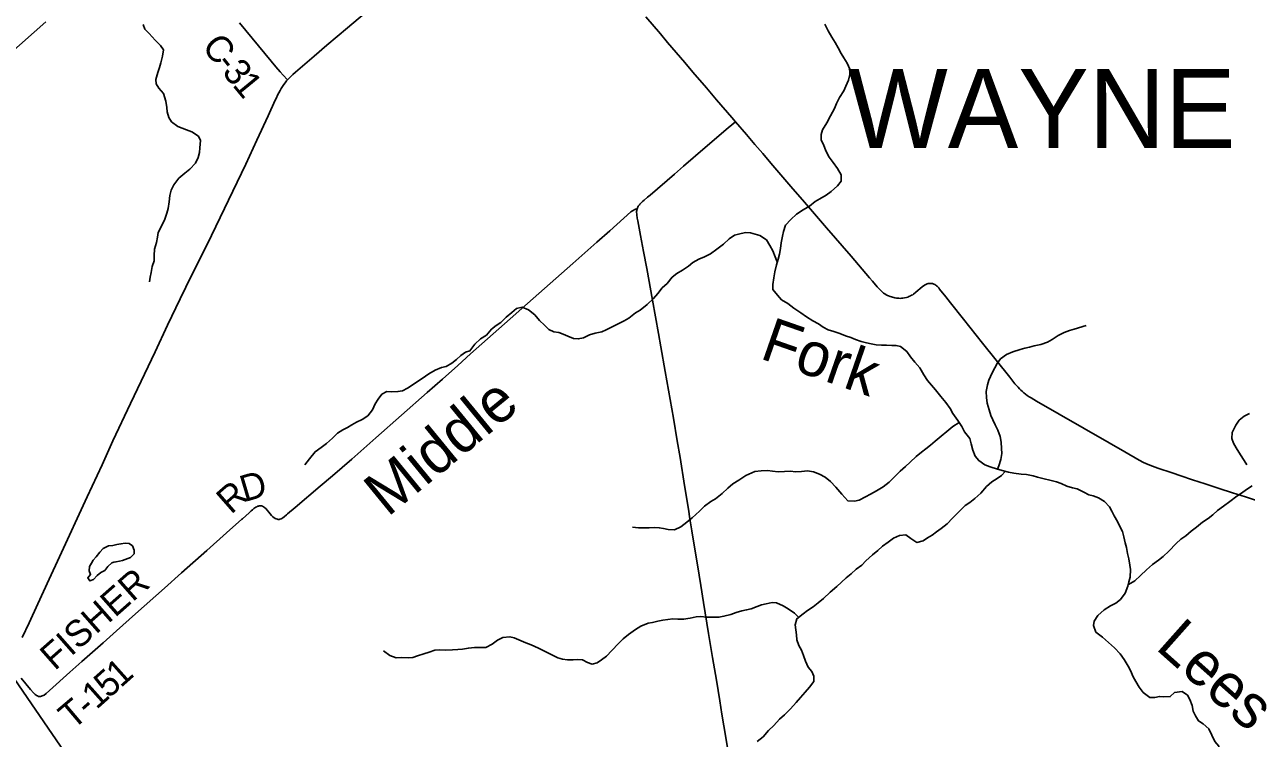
# Model space of a CAD drawing. Extents: x 1442749 to 1756758, y 235267 to 677782.
# Drawn here: x 1637496 to 1651408, y 509678 to 517799 of the extents above; entities that cross this region are included whole.
import ezdxf

# ---------------------------------------------------------------- set-up
doc = ezdxf.new("R2010")
doc.units = 0
for name, color, linetype in [('GM_X_County_Road', 7, 'Continuous'), ('GM_X_County_Road_Text', 7, 'Continuous'), ('GM_X_Minor_Lake', 7, 'Continuous'), ('GM_X_Minor_River', 7, 'Continuous'), ('GM_X_Minor_River_Text', 7, 'Continuous'), ('GM_X_State_Route', 7, 'Continuous'), ('GM_X_Township', 7, 'Continuous'), ('GM_X_Township_Road', 7, 'Continuous'), ('GM_X_Township_Road_Text', 7, 'Continuous'), ('GM_X_Township_Text', 7, 'Continuous')]:
    doc.layers.add(name, color=color, linetype=linetype)

msp = doc.modelspace()

# ---------------------------------------------------------------- linework, layer by layer
at = {"layer": 'GM_X_County_Road'}
for points in [[(1637739, 517831), (1637308, 517447)], [(1640492, 517171), (1640441, 517224), (1640406, 517259), (1640356, 517316), (1640304, 517380), (1640159, 517558), (1639945, 517819)], [(1645589, 516693), (1645547, 516742), (1645376, 516941), (1645260, 517079), (1645106, 517258), (1645014, 517365), (1644818, 517594), (1644735, 517692), (1644568, 517886)], [(1644472, 515704), (1644475, 515715), (1644479, 515723), (1644483, 515731), (1644487, 515737), (1644491, 515742), (1644496, 515748), (1644503, 515756), (1644513, 515766), (1644532, 515785), (1644552, 515802), (1644590, 515834), (1644620, 515859), (1644897, 516096), (1645000, 516186), (1645246, 516399), (1645507, 516623), (1645589, 516693)], [(1651690, 512330), (1651397, 512427), (1651250, 512473), (1651097, 512523), (1650938, 512574), (1650794, 512621), (1650660, 512665), (1650561, 512698), (1650399, 512753), (1650338, 512775), (1650289, 512795), (1650236, 512819), (1650187, 512845), (1650021, 512939), (1649845, 513040), (1649276, 513366), (1649017, 513516), (1648955, 513552), (1648933, 513566), (1648911, 513581), (1648891, 513596), (1648872, 513610), (1648856, 513625), (1648839, 513641), (1648822, 513657), (1648807, 513673), (1648772, 513713), (1648713, 513787), (1648559, 513983), (1648402, 514176), (1648185, 514448), (1648039, 514633), (1647985, 514700), (1647914, 514790), (1647904, 514802), (1647897, 514810), (1647890, 514818), (1647880, 514826), (1647872, 514833), (1647860, 514840), (1647848, 514846), (1647840, 514849), (1647832, 514852), (1647818, 514854), (1647801, 514855), (1647792, 514854), (1647784, 514852), (1647771, 514848), (1647759, 514843), (1647750, 514838), (1647741, 514833), (1647717, 514814), (1647644, 514753), (1647616, 514732), (1647608, 514726), (1647595, 514719), (1647582, 514712), (1647565, 514704), (1647552, 514699), (1647538, 514694), (1647513, 514689), (1647495, 514686), (1647479, 514685), (1647465, 514684), (1647451, 514685), (1647439, 514686), (1647422, 514688), (1647403, 514691), (1647393, 514693), (1647378, 514696), (1647365, 514700), (1647350, 514705), (1647333, 514712), (1647320, 514718), (1647307, 514725), (1647290, 514736), (1647277, 514745), (1647260, 514759), (1647245, 514773), (1647236, 514781), (1647203, 514817), (1647150, 514880), (1647115, 514919), (1646906, 515163), (1646625, 515488), (1646377, 515777), (1646220, 515958), (1645994, 516222), (1645900, 516331), (1645812, 516433), (1645714, 516548), (1645589, 516693)], [(1645534, 509358), (1645479, 509691), (1645436, 509954), (1645411, 510106), (1645373, 510342), (1645330, 510598), (1645284, 510873), (1645227, 511226), (1645196, 511417), (1645158, 511653), (1645114, 511922), (1645093, 512042), (1645072, 512178), (1645055, 512288), (1645011, 512557), (1644960, 512874), (1644927, 513065), (1644885, 513320), (1644791, 513853), (1644742, 514131), (1644715, 514283), (1644645, 514664), (1644580, 515025), (1644544, 515219), (1644510, 515399), (1644478, 515567), (1644473, 515596), (1644467, 515633), (1644466, 515646), (1644465, 515659), (1644465, 515672), (1644466, 515683), (1644468, 515692), (1644470, 515700), (1644472, 515704)]]:
    msp.add_lwpolyline(points, dxfattribs=at)
at = {"layer": 'GM_X_Minor_Lake'}
for points in [[(1638514, 511683), (1638538, 511687), (1638578, 511695), (1638611, 511701), (1638703, 511736), (1638746, 511779), (1638745, 511821), (1638727, 511868), (1638687, 511896), (1638643, 511901), (1638595, 511891), (1638546, 511884), (1638502, 511874), (1638452, 511869), (1638391, 511839), (1638353, 511798)], [(1638353, 511798), (1638312, 511746), (1638279, 511706), (1638261, 511674), (1638236, 511635), (1638234, 511586), (1638249, 511544), (1638216, 511504), (1638240, 511470), (1638281, 511486), (1638323, 511533), (1638364, 511565), (1638412, 511590), (1638445, 511634), (1638490, 511678), (1638514, 511683)]]:
    msp.add_lwpolyline(points, dxfattribs=at)
at = {"layer": 'GM_X_Minor_River'}
for points in [[(1638847, 517800), (1638866, 517747), (1638914, 517695), (1638983, 517622), (1639043, 517561), (1639079, 517510), (1639068, 517440), (1639049, 517364), (1639034, 517310), (1639013, 517252), (1638990, 517174), (1638996, 517124), (1639027, 517074), (1639079, 517015), (1639104, 516928), (1639117, 516856), (1639120, 516804), (1639138, 516743), (1639171, 516691)], [(1646534, 514393), (1646472, 514430), (1646398, 514473), (1646336, 514518), (1646255, 514573), (1646185, 514624), (1646113, 514669), (1646070, 514719), (1646014, 514786), (1646015, 514840), (1646026, 514917), (1646039, 514987), (1646058, 515067), (1646075, 515129), (1646091, 515187), (1646102, 515253), (1646111, 515317), (1646124, 515393), (1646137, 515443), (1646158, 515517), (1646219, 515582), (1646284, 515640), (1646361, 515691), (1646432, 515734), (1646498, 515784), (1646551, 515815), (1646622, 515859), (1646681, 515900), (1646752, 515965), (1646795, 516017), (1646793, 516089), (1646750, 516160), (1646703, 516229), (1646657, 516289), (1646618, 516362), (1646591, 516433), (1646567, 516485), (1646566, 516547), (1646581, 516601), (1646632, 516679), (1646671, 516761), (1646716, 516842), (1646741, 516902), (1646776, 516968), (1646823, 517044), (1646848, 517096), (1646877, 517166), (1646892, 517232), (1646892, 517290), (1646861, 517360), (1646824, 517419), (1646792, 517469), (1646761, 517532), (1646725, 517595), (1646686, 517655), (1646646, 517726), (1646609, 517802)], [(1639171, 516691), (1639243, 516640), (1639339, 516599), (1639403, 516578), (1639477, 516529), (1639502, 516479), (1639493, 516396), (1639488, 516342), (1639474, 516286), (1639443, 516222), (1639380, 516155), (1639321, 516109), (1639254, 516050), (1639195, 515974), (1639168, 515915), (1639153, 515855), (1639144, 515782), (1639133, 515708), (1639118, 515654), (1639095, 515584), (1639060, 515513), (1639019, 515435), (1639011, 515379), (1638998, 515321), (1638977, 515243), (1638972, 515171), (1638973, 515112), (1638950, 515048), (1638938, 514980), (1638927, 514924), (1638918, 514872)], [(1646066, 515098), (1646041, 515155), (1646014, 515226), (1645982, 515284), (1645943, 515349), (1645869, 515398), (1645813, 515416), (1645761, 515431), (1645707, 515432), (1645656, 515422), (1645580, 515403), (1645517, 515360), (1645454, 515302), (1645379, 515245), (1645306, 515191), (1645237, 515158), (1645175, 515129), (1645106, 515091), (1645055, 515052), (1644986, 515005), (1644924, 514967), (1644871, 514924), (1644812, 514852), (1644757, 514804), (1644706, 514741), (1644657, 514683), (1644584, 514614), (1644507, 514551), (1644454, 514519), (1644375, 514460), (1644325, 514428), (1644254, 514395), (1644195, 514366), (1644120, 514328), (1644068, 514303), (1643993, 514288), (1643929, 514268), (1643860, 514235), (1643800, 514222), (1643746, 514228), (1643682, 514253), (1643630, 514278), (1643578, 514294), (1643524, 514305), (1643466, 514330), (1643416, 514380), (1643360, 514431), (1643305, 514496), (1643235, 514553), (1643163, 514584), (1643097, 514568), (1643044, 514523), (1642981, 514469), (1642918, 514410), (1642866, 514375), (1642813, 514333), (1642756, 514267), (1642689, 514222), (1642622, 514165), (1642567, 514089), (1642516, 514074), (1642464, 514034), (1642413, 513990), (1642360, 513949), (1642295, 513908), (1642243, 513896), (1642170, 513869), (1642098, 513826), (1642025, 513772), (1641972, 513737), (1641921, 513703), (1641856, 513662), (1641800, 513632), (1641748, 513623), (1641675, 513622), (1641621, 513626), (1641564, 513593), (1641524, 513539), (1641487, 513483), (1641458, 513418), (1641405, 513350), (1641340, 513305), (1641275, 513275), (1641223, 513244), (1641172, 513214), (1641122, 513187), (1641061, 513151), (1641004, 513094), (1640933, 513032), (1640872, 512987), (1640805, 512939), (1640740, 512860), (1640687, 512790)], [(1650587, 510202), (1650540, 510156), (1650466, 510151), (1650416, 510157), (1650363, 510144), (1650307, 510144), (1650232, 510202), (1650186, 510264), (1650149, 510325), (1650119, 510379), (1650086, 510450), (1650060, 510502), (1650015, 510575), (1649968, 510640), (1649906, 510709), (1649837, 510772), (1649769, 510829), (1649691, 510888), (1649666, 510964), (1649675, 511014), (1649714, 511078), (1649787, 511141), (1649858, 511187), (1649920, 511218), (1649975, 511261), (1650028, 511331), (1650057, 511409), (1650070, 511461), (1650085, 511513), (1650086, 511599), (1650078, 511649), (1650067, 511720), (1650052, 511784), (1650041, 511852), (1650027, 511903), (1650012, 511973), (1649997, 512031), (1649967, 512090), (1649938, 512146), (1649902, 512209), (1649875, 512262), (1649849, 512312), (1649792, 512373), (1649724, 512416), (1649662, 512438), (1649612, 512449), (1649556, 512480), (1649480, 512517), (1649426, 512531), (1649364, 512550), (1649296, 512577), (1649244, 512596), (1649170, 512616), (1649106, 512631), (1649030, 512650), (1648980, 512667), (1648904, 512680), (1648843, 512684), (1648759, 512697), (1648699, 512708), (1648641, 512721), (1648573, 512742), (1648489, 512769), (1648427, 512791), (1648359, 512840), (1648318, 512891), (1648294, 512957), (1648275, 513028), (1648258, 513092), (1648198, 513167), (1648167, 513226), (1648120, 513296), (1648066, 513373), (1648035, 513430), (1647985, 513498), (1647928, 513567), (1647869, 513644), (1647821, 513695), (1647778, 513749), (1647734, 513816), (1647689, 513895), (1647631, 513960), (1647584, 514018), (1647540, 514079), (1647469, 514138), (1647419, 514149), (1647369, 514149), (1647308, 514152), (1647252, 514151), (1647192, 514157), (1647136, 514168), (1647080, 514179), (1647020, 514193), (1646956, 514218), (1646902, 514239), (1646844, 514257), (1646778, 514286), (1646710, 514307), (1646646, 514326), (1646588, 514357), (1646534, 514393)], [(1648573, 512741), (1648587, 512778), (1648610, 512853), (1648621, 512918), (1648620, 512978), (1648613, 513050), (1648603, 513112), (1648578, 513185), (1648547, 513247), (1648521, 513302), (1648498, 513352), (1648479, 513417), (1648457, 513491), (1648448, 513555), (1648445, 513626), (1648458, 513702), (1648473, 513754), (1648514, 513839), (1648543, 513893), (1648571, 513945), (1648608, 513997), (1648675, 514044), (1648748, 514076), (1648832, 514103), (1648883, 514118), (1648937, 514130), (1648992, 514143), (1649066, 514160), (1649141, 514185), (1649197, 514217), (1649262, 514260), (1649333, 514294), (1649393, 514317), (1649444, 514332), (1649581, 514375)], [(1651410, 512792), (1651382, 512842), (1651341, 512906), (1651291, 512983), (1651258, 513039), (1651242, 513092), (1651244, 513160), (1651285, 513242), (1651324, 513297), (1651380, 513345), (1651443, 513373)], [(1648136, 513272), (1648064, 513227), (1647998, 513171), (1647933, 513116), (1647862, 513060), (1647809, 513015), (1647758, 512973), (1647707, 512934), (1647649, 512884), (1647577, 512821), (1647527, 512773), (1647466, 512720), (1647399, 512655), (1647338, 512593), (1647271, 512540), (1647196, 512494), (1647127, 512459), (1647070, 512426), (1647000, 512390), (1646945, 512377), (1646871, 512382), (1646802, 512457), (1646734, 512538), (1646673, 512603), (1646613, 512649), (1646545, 512684), (1646479, 512711), (1646411, 512722), (1646341, 512715), (1646272, 512713), (1646216, 512718), (1646150, 512715), (1646078, 512710), (1646013, 512718), (1645955, 512725), (1645883, 512724), (1645810, 512715), (1645709, 512668), (1645630, 512616), (1645560, 512573), (1645503, 512527), (1645440, 512464), (1645361, 512405), (1645308, 512373), (1645237, 512320), (1645180, 512264), (1645099, 512189), (1645038, 512140), (1644969, 512086), (1644898, 512051), (1644824, 512056), (1644772, 512066), (1644722, 512075), (1644666, 512078), (1644609, 512076), (1644539, 512073), (1644485, 512076), (1644417, 512082)], [(1648662, 512716), (1648620, 512671), (1648568, 512635), (1648509, 512598), (1648448, 512544), (1648383, 512467), (1648316, 512409), (1648257, 512362), (1648206, 512330), (1648117, 512241), (1648062, 512184), (1648001, 512120), (1647932, 512067), (1647879, 512029), (1647829, 511990), (1647776, 511960), (1647725, 511925), (1647653, 511909), (1647585, 511954), (1647529, 511995), (1647459, 511988), (1647388, 511955), (1647327, 511913), (1647265, 511864), (1647212, 511816), (1647149, 511767), (1647074, 511699), (1647027, 511648), (1646964, 511606), (1646907, 511553), (1646850, 511505), (1646798, 511458), (1646745, 511408), (1646670, 511343), (1646592, 511272), (1646532, 511220), (1646473, 511177), (1646412, 511133), (1646361, 511096), (1646290, 511040), (1646271, 510972), (1646277, 510916), (1646286, 510856), (1646289, 510802), (1646311, 510735), (1646340, 510683), (1646366, 510624), (1646389, 510556), (1646418, 510491), (1646460, 510441), (1646483, 510388), (1646483, 510328), (1646434, 510264), (1646383, 510205), (1646332, 510143), (1646281, 510086), (1646216, 510014), (1646149, 509947), (1646092, 509897), (1646027, 509828), (1645968, 509770), (1645904, 509697), (1645836, 509643)], [(1650608, 511898), (1650661, 511947), (1650718, 511983), (1650778, 512035), (1650839, 512080), (1650907, 512140), (1650972, 512182), (1651026, 512223), (1651079, 512271), (1651144, 512319), (1651218, 512374), (1651299, 512436), (1651351, 512469), (1651408, 512509), (1651472, 512553)], [(1650063, 511430), (1650138, 511472), (1650201, 511532), (1650269, 511597), (1650338, 511657), (1650404, 511706), (1650459, 511749), (1650522, 511809), (1650608, 511898)], [(1646310, 511056), (1646261, 511103), (1646189, 511154), (1646133, 511188), (1646058, 511221), (1646007, 511224), (1645939, 511209), (1645886, 511199), (1645836, 511180), (1645769, 511154), (1645717, 511141), (1645661, 511132), (1645598, 511110), (1645538, 511087), (1645459, 511068), (1645401, 511058), (1645332, 511057), (1645262, 511060), (1645194, 511065), (1645142, 511061), (1645073, 511048), (1644999, 511035), (1644934, 511036), (1644878, 511038), (1644822, 511033), (1644763, 511023), (1644707, 511012), (1644647, 510999), (1644596, 510989), (1644514, 510956), (1644453, 510919), (1644372, 510861), (1644313, 510812), (1644258, 510758), (1644183, 510681), (1644122, 510615), (1644067, 510572), (1644016, 510538), (1643958, 510525), (1643906, 510544), (1643850, 510574), (1643796, 510575), (1643742, 510574), (1643679, 510574), (1643621, 510579), (1643567, 510594), (1643499, 510630), (1643423, 510669), (1643347, 510706), (1643265, 510743), (1643202, 510768), (1643072, 510822), (1643022, 510836), (1642943, 510827), (1642880, 510798), (1642822, 510752), (1642749, 510715), (1642687, 510712), (1642618, 510715), (1642550, 510707), (1642481, 510694), (1642431, 510689), (1642369, 510685), (1642290, 510682), (1642222, 510685), (1642166, 510684), (1642103, 510660), (1642041, 510641), (1641970, 510618), (1641918, 510598), (1641864, 510597), (1641787, 510600), (1641727, 510594), (1641655, 510621), (1641585, 510676)], [(1651159, 509494), (1651103, 509525), (1651092, 509591), (1651048, 509644), (1651012, 509716), (1650979, 509788), (1650913, 509847), (1650861, 509879), (1650828, 509936), (1650800, 509988), (1650788, 510052), (1650761, 510121), (1650735, 510171), (1650677, 510212), (1650587, 510202)]]:
    msp.add_lwpolyline(points, dxfattribs=at)
at = {"layer": 'GM_X_State_Route'}
msp.add_lwpolyline([(1637470, 510826), (1637549, 510995), (1637650, 511209), (1637779, 511492), (1637896, 511745), (1638211, 512428), (1638379, 512791), (1638503, 513062), (1638702, 513487), (1638983, 514077), (1639126, 514379), (1639270, 514677), (1639399, 514943), (1639488, 515122), (1639624, 515399), (1639723, 515603), (1639869, 515904), (1640015, 516212), (1640141, 516483), (1640269, 516760), (1640351, 516938), (1640364, 516965), (1640378, 516995), (1640391, 517021), (1640407, 517050), (1640418, 517070), (1640433, 517093), (1640448, 517116), (1640463, 517136), (1640480, 517157), (1640492, 517171), (1640499, 517179), (1640513, 517193), (1640527, 517207), (1640550, 517229), (1640580, 517256), (1640795, 517438), (1640940, 517562), (1641175, 517761), (1641513, 518047)], dxfattribs=at)
at = {"layer": 'GM_X_Township'}
for points in [[(1655741, 500852), (1648788, 495779), (1648023, 495203), (1647406, 496053), (1644427, 500259), (1642919, 502379), (1641006, 505069), (1637287, 510492), (1634462, 514529), (1632004, 518073), (1630779, 518715), (1629985, 519130), (1624968, 521723), (1619669, 524461), (1628661, 526876), (1638146, 529408), (1641622, 530343), (1643929, 530963), (1648625, 532214), (1649470, 532440), (1653261, 533457)], [(1611751, 500101), (1610595, 504741), (1609586, 508788), (1609639, 509167), (1610017, 511903), (1610596, 516202), (1611063, 519742), (1611692, 524289), (1611774, 524885), (1612262, 528413), (1615074, 526905), (1617966, 525366), (1619669, 524461), (1624968, 521723), (1629985, 519130), (1630779, 518715), (1632004, 518073), (1634462, 514529), (1637287, 510492), (1641006, 505069), (1642919, 502379), (1644427, 500259)]]:
    msp.add_lwpolyline(points, dxfattribs=at)
at = {"layer": 'GM_X_Township_Road'}
msp.add_lwpolyline([(1637457, 510364), (1637566, 510237), (1637600, 510197), (1637618, 510179), (1637628, 510171), (1637631, 510169), (1637635, 510166), (1637645, 510162), (1637657, 510157), (1637668, 510155), (1637680, 510156), (1637691, 510159), (1637699, 510162), (1637709, 510166), (1637721, 510173), (1637745, 510192), (1637782, 510224), (1638011, 510431), (1638151, 510555), (1638392, 510768), (1638544, 510903), (1638762, 511097), (1639090, 511390), (1639285, 511561), (1639573, 511818), (1639797, 512016), (1639971, 512171), (1639978, 512178), (1640054, 512246), (1640078, 512268), (1640091, 512279), (1640108, 512294), (1640120, 512302), (1640130, 512309), (1640141, 512315), (1640150, 512319), (1640159, 512322), (1640168, 512323), (1640178, 512324), (1640188, 512324), (1640194, 512323), (1640205, 512319), (1640216, 512315), (1640227, 512307), (1640234, 512302), (1640243, 512294), (1640261, 512274), (1640279, 512251), (1640308, 512215), (1640322, 512201), (1640337, 512189), (1640345, 512184), (1640352, 512179), (1640362, 512175), (1640375, 512171), (1640385, 512170), (1640394, 512170), (1640404, 512172), (1640417, 512176), (1640428, 512182), (1640439, 512189), (1640452, 512198), (1640479, 512221), (1640492, 512232), (1640577, 512305), (1640864, 512549), (1641001, 512666), (1641223, 512857), (1641496, 513097), (1642081, 513614), (1642256, 513767), (1642428, 513920), (1642574, 514052), (1643027, 514451), (1643159, 514569), (1643737, 515079), (1644012, 515322), (1644160, 515452), (1644399, 515667), (1644410, 515677), (1644424, 515685), (1644437, 515691), (1644452, 515697), (1644472, 515704)], dxfattribs=at)

# ---------------------------------------------------------------- texts
at = {"layer": 'GM_X_County_Road_Text'}
for s, rotation, p in [('C', 308.7171, (1639506, 517544)), ('-', 308.7484, (1639660, 517351)), ('3', 308.8447, (1639737, 517255)), ('1', 309.342, (1639855, 517109))]:
    msp.add_text(s, height=300, rotation=rotation, dxfattribs=at).set_placement(p)
at = {"layer": 'GM_X_Minor_River_Text'}
for s, rotation, p in [('Fork', 340.7914, (1645854, 514005)), ('Middle', 39.3418, (1641630, 512190)), ('Lees', 318.3265, (1650360, 510704))]:
    msp.add_text(s, height=500, rotation=rotation, dxfattribs=at).set_placement(p)
at = {"layer": 'GM_X_Township_Road_Text'}
for s, rotation, p in [('D', 16.5754, (1640003, 512366)), ('R', 41.208, (1639847, 512220)), ('FISHER', 41.3889, (1637841, 510443)), ('5', 41.8211, (1638454, 510125)), ('1', 41.8303, (1638592, 510248)), ('1', 41.7351, (1638316, 510001)), ('T', 40.2308, (1638046, 509769)), ('-', 41.5256, (1638223, 509919))]:
    msp.add_text(s, height=300, rotation=rotation, dxfattribs=at).set_placement(p)
at = {"layer": 'GM_X_Township_Text'}
msp.add_text('WAYNE', height=900, rotation=0, dxfattribs=at).set_placement((1646871, 516393))

doc.saveas('drawing.dxf')
